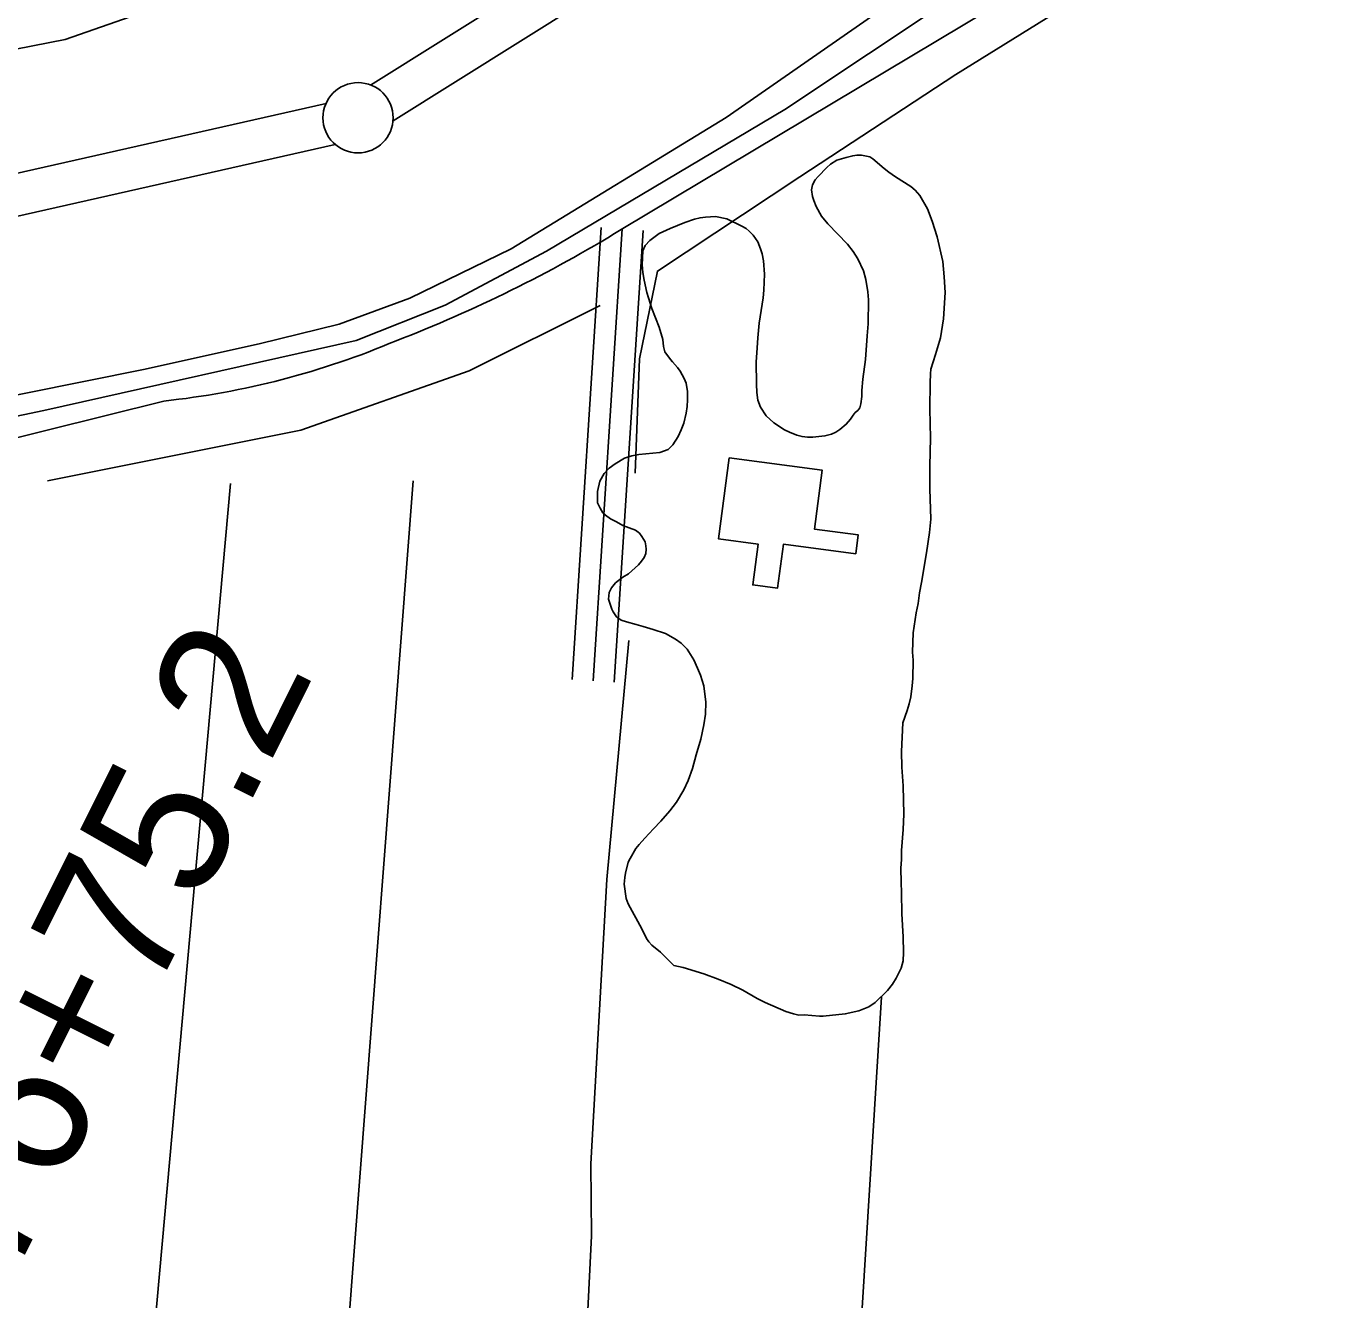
# Model space of a CAD drawing. Extents: x 3281947 to 3319794, y 715894 to 741249.
# Drawn here: x 3304592 to 3305532, y 725853 to 726759 of the extents above; entities that cross this region are included whole.
import ezdxf

# ---------------------------------------------------------------- set-up
doc = ezdxf.new("R2010")
doc.units = 0
for name, color, linetype in [('V-BLDG-OTLN', 7, 'Continuous'), ('V-LEVE-TOET', 7, 'Continuous'), ('V-ROAD-CNTR', 7, 'Continuous'), ('V-SITE-VEGE', 7, 'Continuous'), ('V-SURV-IDEN', 7, 'Continuous'), ('V-SURV-LINE', 7, 'Continuous'), ('V-TOPO-SHOR', 7, 'Continuous')]:
    doc.layers.add(name, color=color, linetype=linetype)

msp = doc.modelspace()

# ---------------------------------------------------------------- linework, layer by layer
at = {"layer": 'V-BLDG-OTLN'}
msp.add_lwpolyline([(3305183.14, 726383.88), (3305131.61, 726390.72), (3305127.46, 726359.44), (3305109.75, 726361.79), (3305113.61, 726390.84), (3305085.36, 726394.59), (3305092.99, 726452.13), (3305159.26, 726443.34), (3305153.71, 726401.51), (3305184.93, 726397.36)], close=True, dxfattribs=at)
at = {"layer": 'V-LEVE-TOET'}
for points in [[(3305297.95, 726838.54), (3305090.83, 726694.57), (3304937.6, 726601.05), (3304865.55, 726565.9), (3304815.21, 726547.32), (3304758.12, 726533.46), (3304675.84, 726515.17), (3304422.92, 726464.21), (3304149.08, 726396.93), (3303881.24, 726330.8), (3303605.85, 726268.46), (3303373.4, 726216.25)], [(3299992.04, 726391.45), (3300042.46, 726384.27), (3300307.16, 726361.56), (3300582.82, 726347.13), (3300892.24, 726319.77), (3301205.69, 726296.89), (3301503.01, 726283.19), (3301806.81, 726266.37), (3302178.66, 726237.65), (3302262.05, 726233.85), (3302384.54, 726248.42), (3302483.04, 726270.65), (3302708.23, 726330.67), (3302860.65, 726364.9), (3303048.3, 726402.8), (3303310.54, 726460.89), (3303535.87, 726508.41), (3303767.1, 726560.8), (3303976.02, 726613.92), (3304159.57, 726653.19), (3304362.84, 726699.71), (3304619.96, 726750.14), (3304769.22, 726802.33), (3304812.08, 726826.66)]]:
    msp.add_lwpolyline(points, dxfattribs=at)
at = {"layer": 'V-ROAD-CNTR'}
for points in [[(3305016.11, 726614.74), (3305542.09, 726929.36), (3305916.17, 727160.29), (3306041.67, 727235.6), (3306488.6, 727514.85), (3306826.19, 727726.46), (3307143.4, 727925.52), (3307501.18, 728139.53), (3307761.95, 728300.65), (3307861.8, 728362.55)], [(3304981.11, 726294.38), (3305001.84, 726616.12)], [(3304996.08, 726293.42), (3305016.81, 726615.16)], [(3305011.05, 726292.45), (3305031.78, 726614.19)], [(3301415.68, 725994.02), (3301960.17, 725967.59), (3302127.84, 725943.49), (3302185.38, 725941.03), (3302277.97, 725937.9), (3302346.01, 725953.5), (3302729.97, 726030.13), (3302998.62, 726096.34), (3303503.62, 726212.31), (3303837.28, 726290.75), (3304354.92, 726409.3), (3304690.2, 726492.65)]]:
    msp.add_lwpolyline(points, dxfattribs=at)
for centre, radius, start, end in [((3304505.19, 727448.06), 977.47, 291.01465, 301.51351), ((3304629.23, 727068.03), 578.6, 276.04886, 293.04387)]:
    msp.add_arc(centre, radius, start, end, dxfattribs=at)
at = {"layer": 'V-SITE-VEGE'}
for points in [[(3305031.58, 726599.52), (3305033.21, 726603.46), (3305036.41, 726607), (3305042.99, 726611.9), (3305050.95, 726615.59), (3305061.29, 726619.85), (3305068.25, 726622.17), (3305072.22, 726623.12), (3305076.18, 726623.68), (3305083.13, 726624.02), (3305091.23, 726622.36), (3305102.08, 726617.11), (3305105.04, 726615.5), (3305107.2, 726613.7), (3305110.15, 726610.7), (3305113.28, 726605.91), (3305115.21, 726601.14), (3305116.37, 726597.37), (3305117.32, 726592.6), (3305118.02, 726583.08), (3305117.72, 726571.59), (3305117.08, 726566.25), (3305114.34, 726548.05), (3305113.26, 726537.55), (3305112.57, 726527.06), (3305112.31, 726520.52), (3305112.37, 726504.67), (3305112.71, 726498.72), (3305113.45, 726493.37), (3305115.19, 726488.4), (3305119.3, 726482.02), (3305124.8, 726477.21), (3305132.48, 726472.19), (3305135.83, 726470.38), (3305141.17, 726468.34), (3305144.92, 726467.32), (3305148.68, 726466.9), (3305152.45, 726466.86), (3305161.17, 726467.77), (3305165.94, 726469.11), (3305168.93, 726470.48), (3305171.72, 726472.43), (3305176.31, 726476.16), (3305179.31, 726479.7), (3305181.32, 726482.65), (3305182.72, 726484.42), (3305184.52, 726485.99), (3305186.12, 726487.76), (3305186.74, 726490.73), (3305187.38, 726495.87), (3305187.42, 726500.23), (3305188.09, 726508.15), (3305190, 726522.2), (3305191.14, 726539.03), (3305192.01, 726547.55), (3305192.16, 726564.78), (3305191.62, 726570.53), (3305190.31, 726579.27), (3305188.59, 726585.42), (3305184.7, 726593.98), (3305181.18, 726599.16), (3305177.26, 726604.35), (3305163.13, 726618.94), (3305158.62, 726624.33), (3305154.92, 726631.1), (3305153.17, 726635.47), (3305152.41, 726638.26), (3305151.66, 726643.02), (3305152.28, 726646.58), (3305154.29, 726650.13), (3305156.3, 726652.49), (3305162.5, 726658.97), (3305165.1, 726661.33), (3305169.68, 726664.06), (3305176.23, 726666.18), (3305181, 726667.33), (3305183.98, 726667.69), (3305187.15, 726667.67), (3305193.08, 726666.62), (3305195.25, 726665.21), (3305203.31, 726658.21), (3305206.65, 726655.6), (3305211.38, 726652.19), (3305222.41, 726645.35), (3305225.36, 726642.75), (3305228.7, 726638.96), (3305234.16, 726629.4), (3305237.45, 726620.65), (3305241.12, 726609.52), (3305245.12, 726592.05), (3305246.21, 726581.14), (3305246.9, 726570.04), (3305245.74, 726551.22), (3305243.44, 726537.77), (3305239.96, 726525.71), (3305236.5, 726515.44), (3305236.47, 726512.07), (3305236.02, 726505.74), (3305235.85, 726487.11), (3305236.26, 726466.3), (3305235.88, 726446.49)], [(3305053.56, 726090.68), (3305044.13, 726100.27), (3305037.84, 726105.29), (3305035.68, 726107.68), (3305034.12, 726110.07), (3305030.81, 726116.84), (3305021.06, 726134.76), (3305019.51, 726138.34), (3305018.21, 726148.66), (3305018.65, 726153.41), (3305019.08, 726156.58), (3305021.13, 726164.29), (3305022.34, 726167.05), (3305026.57, 726174.14), (3305028.77, 726176.9), (3305032.78, 726181.42), (3305038.98, 726188.1), (3305044.18, 726193.4), (3305050.79, 726200.87), (3305055.4, 726206.97), (3305060.63, 726215.84), (3305063.86, 726222.55), (3305066.91, 726231.04), (3305069.37, 726240.73), (3305072.84, 726251.99), (3305074.91, 726262.08), (3305076.17, 726269.8), (3305076.44, 726278.32), (3305074.97, 726289.82), (3305072.46, 726297.57), (3305070.52, 726302.34), (3305067.8, 726308.31), (3305063.11, 726315.88), (3305058.79, 726320.28), (3305054.85, 726323.09), (3305047.56, 726327.12), (3305038.87, 726329.97), (3305031.75, 726332.02), (3305026.62, 726333.45), (3305019.9, 726335.49), (3305015.94, 726336.52), (3305012.79, 726338.92), (3305010.25, 726342.52), (3305009.28, 726344.5), (3305006.96, 726351.66), (3305007.4, 726356.41), (3305009.22, 726359.76), (3305012.02, 726363.11), (3305017.21, 726367.22), (3305021.19, 726369.56), (3305028.38, 726376.04), (3305030.59, 726378.59), (3305032.4, 726381.35), (3305033.61, 726384.11), (3305033.83, 726387.09), (3305033.66, 726389.46), (3305033.09, 726392.44), (3305030.75, 726396.23), (3305028.98, 726398.62), (3305026.23, 726400.82), (3305017.34, 726404.08), (3305012.61, 726406.69), (3305008.47, 726408.71), (3305004.92, 726411.32), (3305002.96, 726413.12), (3305001.01, 726416.31), (3304999.06, 726420.29), (3304999.13, 726428.21), (3305000.78, 726435.53), (3305004, 726441.05), (3305007.4, 726444.78), (3305011.79, 726447.91), (3305018.37, 726452.02), (3305023.53, 726453.75), (3305028.7, 726454.7), (3305043.57, 726455.95), (3305049.53, 726458.08), (3305052.93, 726461.42), (3305056.75, 726467.52), (3305058.77, 726472.06), (3305060.6, 726476.8), (3305062.25, 726483.92), (3305063.08, 726488.87), (3305063.32, 726493.42), (3305063.38, 726499.56), (3305062.44, 726505.32), (3305060.89, 726508.7), (3305058.16, 726513.88), (3305056.2, 726516.47), (3305052.67, 726520.66), (3305051.1, 726522.26), (3305047.18, 726527.65), (3305046.23, 726531.42), (3305045.68, 726536.38), (3305043.18, 726545.32), (3305037.95, 726558.44), (3305034.29, 726569.97), (3305032.39, 726578.7), (3305031.45, 726584.26), (3305030.9, 726589.61), (3305031.58, 726599.52)], [(3305235.88, 726446.49), (3305235.93, 726430.24), (3305236.53, 726408.64), (3305235.65, 726399.14), (3305233.54, 726384.69), (3305229.98, 726363.52), (3305228.53, 726356.01), (3305227.47, 726348.49), (3305226.22, 726341.96), (3305223.92, 726327.71), (3305223.59, 726313.84), (3305223.94, 726308.1), (3305223.82, 726295.02), (3305223.38, 726289.87), (3305222.32, 726282.16), (3305221.28, 726277.01), (3305219.85, 726272.27), (3305216.6, 726263.58), (3305215.62, 726243.18), (3305215.92, 726231.88), (3305216.79, 726218.6), (3305217.4, 726198.58), (3305216.91, 726187.49), (3305215.78, 726172.64), (3305215.73, 726166.3), (3305215.27, 726160.16), (3305215.38, 726149.86), (3305215.71, 726142.72), (3305215.97, 726127.46), (3305216.82, 726111.2), (3305217.11, 726099.91), (3305216.86, 726093.97), (3305215.43, 726088.83), (3305211.99, 726081.73), (3305209.18, 726077.39), (3305205.77, 726072.86), (3305196.98, 726064.42), (3305192.39, 726061.3), (3305185.43, 726058.58), (3305175.7, 726056.29), (3305159.84, 726054.65), (3305157.26, 726054.67), (3305146.37, 726055.56), (3305142.6, 726055.4), (3305138.85, 726056.23), (3305133.31, 726058.06), (3305118.51, 726064.34), (3305112.79, 726067.36), (3305102.74, 726073.2), (3305094.45, 726077.23), (3305085.18, 726081.08), (3305074.9, 726084.74), (3305060.28, 726089.23), (3305053.56, 726090.68)]]:
    msp.add_lwpolyline(points, dxfattribs=at)
at = {"layer": 'V-SURV-LINE'}
for points in [[(3304837.61, 726717.68), (3306422.13, 727708.75)], [(3306438.05, 727683.33), (3304853.53, 726692.26)], [(3302323.84, 726144.45), (3304805.83, 726704.6)], [(3304812.42, 726675.34), (3302330.43, 726115.19)]]:
    msp.add_lwpolyline(points, dxfattribs=at)
msp.add_circle((3304828.62, 726694.37), 25, dxfattribs=at)
at = {"layer": 'V-TOPO-SHOR'}
for p, q in [((3304867.83, 726435.93), (3304805.84, 725623.9)), ((3304666.27, 725637.83), (3304737.83, 726433.93)), ((3305171.49, 725585.96), (3305201.37, 726068.46))]:
    msp.add_line(p, q, dxfattribs=at)
for points in [[(3305952.35, 727062.98), (3305947.14, 727086.64), (3305939.48, 727097.92), (3305920.46, 727110.99), (3305899.66, 727110.81), (3305861.95, 727097.25), (3305609.85, 726945.68), (3305254.33, 726725.13), (3305143.38, 726652.31), (3305041.84, 726585.25), (3305029.14, 726522.73), (3305026.06, 726441.39)], [(3299946.32, 726116.65), (3300047.85, 726114.18), (3300512.19, 726079.15), (3300607.04, 726074.39), (3300954.18, 726048.38), (3301222.06, 726029.5), (3301640.65, 725996.3), (3301821.42, 725988.93), (3302132.82, 725967.08), (3302255.53, 725967.02), (3302368.08, 725979.15), (3302387.01, 725983.77), (3302495.07, 726000.32), (3302786.8, 726060.84), (3302913.68, 726093.17), (3303383.42, 726208.77), (3303450.18, 726227.19), (3304010.11, 726361.42), (3304604.7, 726485.9), (3304827.36, 726535.79), (3304890.73, 726560.88), (3304962.9, 726599.43), (3305132.7, 726700.17), (3305311.5, 726819.3)], [(3304607.36, 726435.73), (3304787.76, 726471.87), (3304907.87, 726514.18), (3305001.16, 726560.71)], [(3305021.42, 726322.21), (3305005.87, 726151.87), (3304994.37, 725949.42), (3304994.82, 725898.37), (3304980.33, 725605.12)]]:
    msp.add_lwpolyline(points, dxfattribs=at)

# ---------------------------------------------------------------- texts
at = {"layer": 'V-SURV-IDEN'}
msp.add_text('3376+75.2', height=100, rotation=63.49093, dxfattribs=at).set_placement((3304514.37, 725730.35))

doc.saveas('drawing.dxf')
